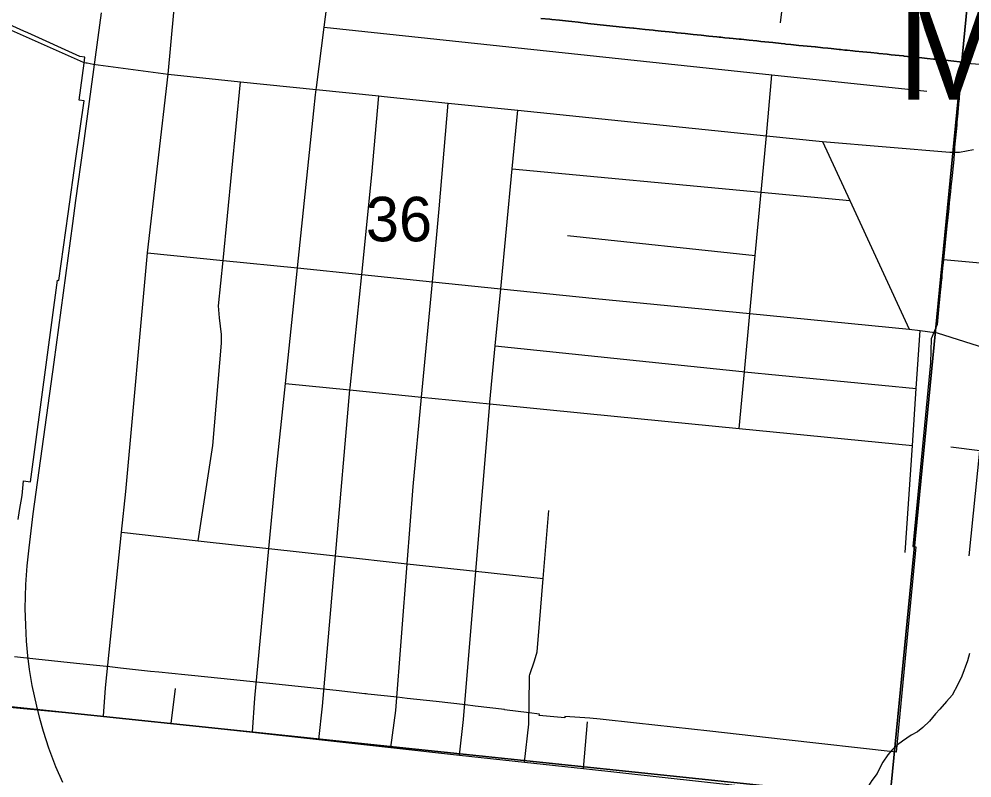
# Model space of a CAD drawing. Extents: x 0 to 34, y -3.9 to 26.2.
# Drawn here: x 2.963 to 3.859, y 16.268 to 16.982 of the extents above; entities that cross this region are included whole.
import ezdxf

# ---------------------------------------------------------------- set-up
doc = ezdxf.new("R2010")
doc.units = 0
for name, color, linetype in [('GM_X_City_Street', 7, 'Continuous'), ('GM_X_Corporation', 7, 'Continuous'), ('GM_X_Corporation_Text', 7, 'Continuous'), ('GM_X_County_Road', 7, 'Continuous'), ('GM_X_Interchange_Ramps', 7, 'Continuous'), ('GM_X_Minor_River', 7, 'Continuous'), ('GM_X_Rail_Line', 7, 'Continuous'), ('GM_X_Section', 7, 'Continuous'), ('GM_X_Section_Text', 7, 'Continuous'), ('GM_X_Township_Road', 7, 'Continuous')]:
    doc.layers.add(name, color=color, linetype=linetype)

msp = doc.modelspace()

# ---------------------------------------------------------------- linework, layer by layer
at = {"layer": 'GM_X_City_Street'}
for p, q in [((3.71852, 16.86678), (3.83844, 16.8567)), ((3.47869, 16.7784), (3.6553, 16.75975)), ((3.86664, 16.57592), (3.83914, 16.57931)), ((3.0421, 16.32659), (3.04391, 16.35305)), ((3.10567, 16.31967), (3.10996, 16.35233)), ((3.18218, 16.31128), (3.18454, 16.34326)), ((3.24467, 16.30442), (3.24815, 16.33588)), ((3.31234, 16.29699), (3.31715, 16.33179)), ((3.37705, 16.28989), (3.38073, 16.32328)), ((3.43804, 16.2832), (3.44214, 16.319)), ((3.49361, 16.2771), (3.4974, 16.32129))]:
    msp.add_line(p, q, dxfattribs=at)
for points in [[(3.67914, 16.97845), (3.69031, 17.06947), (3.69095, 17.0747), (3.69205, 17.08363), (3.69228, 17.08856), (3.69228, 17.09056), (3.69189, 17.09236), (3.68391, 17.10662), (3.67556, 17.12126), (3.67385, 17.12852), (3.67154, 17.17148), (3.6702, 17.17873), (3.66588, 17.18757), (3.65475, 17.2035), (3.64831, 17.21271), (3.64481, 17.22419), (3.644, 17.22926), (3.64285, 17.23639), (3.65111, 17.28214), (3.65761, 17.36923), (3.6379, 17.39937)], [(3.04391, 16.35305), (3.059, 16.49939), (3.06295, 16.53762), (3.08332, 16.76233), (3.10286, 16.93009), (3.11384, 17.0498)], [(3.24003, 16.89582), (3.24157, 16.91061), (3.24212, 16.91577), (3.24232, 16.91769), (3.24961, 16.9745), (3.25305, 17.00123)], [(3.24961, 16.9745), (3.67101, 16.9297), (3.81657, 16.91422)], [(3.64026, 16.59712), (3.64519, 16.65041), (3.65025, 16.70513), (3.6553, 16.75975), (3.6608, 16.81925), (3.6657, 16.87221), (3.67101, 16.9297)], [(3.13117, 16.49147), (3.14502, 16.58093), (3.15319, 16.67733), (3.15295, 16.68531), (3.15133, 16.70093), (3.15039, 16.71235), (3.15454, 16.75507), (3.17087, 16.9231)], [(3.24815, 16.33588), (3.26037, 16.47728), (3.27385, 16.63325), (3.27402, 16.63515), (3.28501, 16.74178), (3.29468, 16.83545), (3.30121, 16.90969)], [(3.31715, 16.33179), (3.32789, 16.46986), (3.33354, 16.54242), (3.3414, 16.62657), (3.35154, 16.73501), (3.35793, 16.80348), (3.36645, 16.90298)], [(3.18454, 16.34326), (3.19772, 16.48416), (3.20418, 16.55321), (3.21318, 16.63924), (3.22455, 16.74794), (3.24003, 16.89582)], [(3.38073, 16.32328), (3.39237, 16.46279), (3.4055, 16.62024), (3.40562, 16.62165), (3.41067, 16.67475), (3.41578, 16.72847), (3.42652, 16.8412), (3.43176, 16.89627)], [(3.42652, 16.8412), (3.6608, 16.81925), (3.74414, 16.81144)], [(3.08332, 16.76233), (3.15454, 16.75507), (3.22455, 16.74794), (3.28501, 16.74178), (3.35154, 16.73501), (3.41578, 16.72847), (3.50499, 16.71937), (3.65025, 16.70513), (3.80016, 16.69042)], [(3.85651, 16.4771), (3.86664, 16.57592), (3.87645, 16.67155), (3.87661, 16.67307), (3.88825, 16.74589)], [(3.79633, 16.48051), (3.80313, 16.58112), (3.80675, 16.63461), (3.81044, 16.68901)], [(3.41067, 16.67475), (3.64282, 16.65065), (3.64519, 16.65041), (3.80675, 16.63461)], [(3.21318, 16.63924), (3.27385, 16.63325), (3.3414, 16.62657), (3.4055, 16.62024), (3.49699, 16.61119), (3.64026, 16.59712), (3.80313, 16.58112)], [(3.44214, 16.319), (3.44272, 16.36186), (3.44272, 16.36454), (3.44304, 16.3658), (3.44764, 16.37835), (3.45007, 16.38705), (3.45229, 16.41362), (3.45582, 16.45582), (3.46117, 16.51988)], [(3.059, 16.49939), (3.13117, 16.49147), (3.16813, 16.48741), (3.19772, 16.48416), (3.26037, 16.47728), (3.32789, 16.46986), (3.39237, 16.46279), (3.45582, 16.45582)]]:
    msp.add_lwpolyline(points, dxfattribs=at)
at = {"layer": 'GM_X_Corporation'}
for points in [[(3.45361, 16.98268), (3.46205, 16.98178), (3.46386, 16.98159), (3.47102, 16.98083), (3.4795, 16.97992), (3.48263, 16.97959), (3.48867, 16.97894), (3.49769, 16.97798), (3.50661, 16.97703), (3.51524, 16.97611), (3.52438, 16.97514), (3.53305, 16.97421), (3.54059, 16.97341), (3.54114, 16.97335), (3.55164, 16.97227), (3.55918, 16.9715), (3.561, 16.97135), (3.56672, 16.97076), (3.57036, 16.97037), (3.57413, 16.97002), (3.57985, 16.96937), (3.58148, 16.96919), (3.58166, 16.96917), (3.5892, 16.96842), (3.5918, 16.96815), (3.59674, 16.96763), (3.60428, 16.96685), (3.61169, 16.96608), (3.61922, 16.96529), (3.62117, 16.96509), (3.62299, 16.9649), (3.62676, 16.96451), (3.63065, 16.9641), (3.63111, 16.96406), (3.63442, 16.96376), (3.64003, 16.96321), (3.64196, 16.96302), (3.6495, 16.96222), (3.6569, 16.96144), (3.66067, 16.96104), (3.66443, 16.96063), (3.67196, 16.95983), (3.6795, 16.95903), (3.68307, 16.95865), (3.68418, 16.95853), (3.68886, 16.95805), (3.6964, 16.95727), (3.70029, 16.95687), (3.70407, 16.95655), (3.71161, 16.95579), (3.71193, 16.95576), (3.71901, 16.95502), (3.72368, 16.95452), (3.72655, 16.95424), (3.73408, 16.95347), (3.73546, 16.95338), (3.73944, 16.95285), (3.74162, 16.95262), (3.74721, 16.95205), (3.74915, 16.95185), (3.75658, 16.95116), (3.76412, 16.95043), (3.76983, 16.94984), (3.77165, 16.94965), (3.77932, 16.94885), (3.78309, 16.94846), (3.78686, 16.94809), (3.7944, 16.94736), (3.7946, 16.94734), (3.79545, 16.94724), (3.80181, 16.94655), (3.80792, 16.9459), (3.80935, 16.94576), (3.81689, 16.94502), (3.82287, 16.94438), (3.82353, 16.94434), (3.82443, 16.94428), (3.83197, 16.94354), (3.83938, 16.94273), (3.85028, 16.94154), (3.85019, 16.94056), (3.84993, 16.9377), (3.8481, 16.91797), (3.84722, 16.90846), (3.84698, 16.90597), (3.84693, 16.90543), (3.8459, 16.89431), (3.84584, 16.89359), (3.84504, 16.88502), (3.84478, 16.88216), (3.8445, 16.87917), (3.84285, 16.86145), (3.84273, 16.85996), (3.84209, 16.85045), (3.84206, 16.85008), (3.83989, 16.82891), (3.83972, 16.8273), (3.83896, 16.81986), (3.83787, 16.80931), (3.83782, 16.80882), (3.83742, 16.80491), (3.83694, 16.80022), (3.83682, 16.79902), (3.83678, 16.79864), (3.83646, 16.79553), (3.83565, 16.7877), (3.83563, 16.78744), (3.83236, 16.75567), (3.83157, 16.74778), (3.83152, 16.7472), (3.83125, 16.74453), (3.83092, 16.74123), (3.83067, 16.73874), (3.83023, 16.73469), (3.82975, 16.73016), (3.82954, 16.72803), (3.82892, 16.72169), (3.82795, 16.71187), (3.82628, 16.69486), (3.82064, 16.68138), (3.82005, 16.65876), (3.80366, 16.48599), (3.80633, 16.4857), (3.78794, 16.2925), (3.68169, 16.30445), (3.61249, 16.31223), (3.54352, 16.31999), (3.50925, 16.32361), (3.49957, 16.32464), (3.47623, 16.32629), (3.47612, 16.32484), (3.45206, 16.32703), (3.45218, 16.32835), (3.44251, 16.32967), (3.41928, 16.33229), (3.41933, 16.33284), (3.39184, 16.3358), (3.38275, 16.33723), (3.35513, 16.3402), (3.32772, 16.34316), (3.31831, 16.34426), (3.2908, 16.34724), (3.28931, 16.3474), (3.28785, 16.34756), (3.26112, 16.35046), (3.25172, 16.35144), (3.22507, 16.35423), (3.19821, 16.35704), (3.18884, 16.35802), (3.16147, 16.36089), (3.12786, 16.36432), (3.11846, 16.36529), (3.0941, 16.3678), (3.08635, 16.36859), (3.05797, 16.37146), (3.04804, 16.37287), (3.01652, 16.37608), (2.97844, 16.37995), (2.95833, 16.38213)], [(3.87859, 16.93833), (3.85019, 16.94056), (3.85028, 16.94154), (3.83938, 16.94273), (3.83197, 16.94354), (3.82443, 16.94428), (3.82353, 16.94434), (3.82287, 16.94438), (3.81689, 16.94502), (3.80935, 16.94576), (3.80792, 16.9459), (3.80407, 16.9463), (3.80181, 16.94655), (3.79545, 16.94724), (3.7946, 16.94734), (3.7944, 16.94736), (3.78686, 16.94809), (3.78309, 16.94846), (3.77932, 16.94885), (3.77165, 16.94965), (3.76983, 16.94984), (3.76412, 16.95043), (3.75658, 16.95116), (3.74915, 16.95185), (3.74721, 16.95205), (3.74162, 16.95262), (3.73944, 16.95285), (3.73546, 16.95338), (3.73408, 16.95347), (3.72655, 16.95424), (3.72368, 16.95452), (3.71901, 16.95502), (3.71193, 16.95576), (3.71161, 16.95579), (3.70407, 16.95655), (3.70029, 16.95687), (3.6964, 16.95727), (3.68886, 16.95805), (3.68418, 16.95853), (3.68307, 16.95865), (3.6795, 16.95903), (3.67196, 16.95983), (3.66443, 16.96063), (3.66067, 16.96104), (3.6569, 16.96144), (3.6495, 16.96222), (3.64196, 16.96302), (3.64003, 16.96321), (3.63442, 16.96376), (3.63111, 16.96406), (3.63065, 16.9641), (3.62676, 16.96451), (3.62299, 16.9649), (3.62117, 16.96509), (3.61922, 16.96529), (3.61169, 16.96608), (3.60428, 16.96685), (3.59674, 16.96763), (3.5918, 16.96815), (3.5892, 16.96842), (3.58166, 16.96917), (3.58148, 16.96919), (3.57985, 16.96937), (3.57413, 16.97002), (3.57036, 16.97037), (3.56672, 16.97076), (3.561, 16.97135), (3.55918, 16.9715), (3.55164, 16.97227), (3.54114, 16.97335), (3.54059, 16.97341), (3.53305, 16.97421), (3.52438, 16.97514), (3.51524, 16.97611), (3.50661, 16.97703), (3.49769, 16.97798), (3.48867, 16.97894), (3.48263, 16.97959), (3.4795, 16.97992), (3.47102, 16.98083), (3.46386, 16.98159), (3.46205, 16.98178), (3.45361, 16.98268)], [(2.96184, 16.51145), (2.9631, 16.51999), (2.96552, 16.5341), (2.96689, 16.54766), (2.97342, 16.54679), (2.99879, 16.73637), (3.00017, 16.73625), (3.00889, 16.79882), (3.01595, 16.85073), (3.02398, 16.905), (3.0191, 16.90566), (3.02378, 16.9404), (3.02454, 16.94603), (3.0198, 16.94685), (2.97092, 16.96891), (2.96712, 16.97062), (2.94584, 16.98023)]]:
    msp.add_lwpolyline(points, dxfattribs=at)
at = {"layer": 'GM_X_County_Road'}
msp.add_line((3.80016, 16.69042), (3.81044, 16.68901), dxfattribs=at)
for points in [[(2.74295, 17.03283), (2.81816, 17.02979), (2.8261, 17.0281), (2.83165, 17.02592), (2.83627, 17.02409), (2.89573, 16.99784), (3.02298, 16.94162), (3.02582, 16.94099), (3.02676, 16.94078)], [(3.02676, 16.94078), (3.03243, 16.93953), (3.10286, 16.93009), (3.17087, 16.9231), (3.24212, 16.91577), (3.30121, 16.90969)], [(3.30121, 16.90969), (3.30605, 16.9092), (3.36645, 16.90298), (3.43176, 16.89627), (3.6657, 16.87221), (3.71852, 16.86678), (3.74414, 16.81144), (3.80016, 16.69042)], [(3.81044, 16.68901), (3.82427, 16.68711), (3.82628, 16.68684), (3.86515, 16.67464), (3.87645, 16.67155), (3.93747, 16.65486), (3.9905, 16.64036), (4.01998, 16.6323), (4.02637, 16.62913), (4.03426, 16.62479), (4.15427, 16.51662), (4.23091, 16.44755), (4.2371, 16.44111), (4.24505, 16.43282), (4.25753, 16.41547), (4.30384, 16.3511), (4.30827, 16.34455), (4.31298, 16.33306), (4.31809, 16.31657), (4.32836, 16.28343), (4.3363, 16.25778)], [(2.8991, 16.33797), (2.90208, 16.3387), (2.91235, 16.34002), (2.93052, 16.33698), (3.02922, 16.32779), (3.03219, 16.32752)], [(3.03219, 16.32752), (3.0421, 16.32659), (3.04534, 16.32629), (3.10567, 16.31967), (3.18218, 16.31128), (3.24467, 16.30442), (3.31234, 16.29699), (3.37705, 16.28989), (3.43804, 16.2832), (3.49361, 16.2771), (3.64174, 16.26085), (3.81088, 16.24229), (3.86995, 16.23582), (3.89545, 16.23302), (3.89959, 16.23103), (3.90522, 16.2275), (4.02986, 16.10952)]]:
    msp.add_lwpolyline(points, dxfattribs=at)
at = {"layer": 'GM_X_Interchange_Ramps'}
for points in [[(2.96184, 16.51145), (2.9631, 16.51999), (2.96552, 16.5341), (2.96689, 16.54766), (2.97342, 16.54679), (2.99879, 16.73637), (3.00017, 16.73625), (3.00889, 16.79882), (3.01595, 16.85073), (3.02398, 16.905), (3.0191, 16.90566), (3.02378, 16.9404), (3.02454, 16.94603), (3.0198, 16.94685), (2.97092, 16.96891), (2.96712, 16.97062), (2.94584, 16.98023)], [(3.86685, 16.75257), (3.83236, 16.75567), (3.83157, 16.74778), (3.83152, 16.7472), (3.83125, 16.74453), (3.83092, 16.74123), (3.83067, 16.73874), (3.83023, 16.73469), (3.82975, 16.73016), (3.82954, 16.72803), (3.82892, 16.72169), (3.82795, 16.71187), (3.82628, 16.69486), (3.82064, 16.68138), (3.82005, 16.65876), (3.80366, 16.48599), (3.80633, 16.4857), (3.78794, 16.2925), (3.68169, 16.30445), (3.61249, 16.31223), (3.54352, 16.31999), (3.50925, 16.32361), (3.49957, 16.32464), (3.47623, 16.32629), (3.47612, 16.32484), (3.45206, 16.32703), (3.45218, 16.32835), (3.44251, 16.32967), (3.41928, 16.33229), (3.41933, 16.33284), (3.39184, 16.3358), (3.38275, 16.33723), (3.35513, 16.3402), (3.32772, 16.34316), (3.31831, 16.34426), (3.2908, 16.34724), (3.28931, 16.3474), (3.28785, 16.34756), (3.26112, 16.35046), (3.25172, 16.35144), (3.22507, 16.35423), (3.19821, 16.35704), (3.18884, 16.35802), (3.16147, 16.36089), (3.12786, 16.36432), (3.11846, 16.36529), (3.0941, 16.3678), (3.08635, 16.36859), (3.05797, 16.37146), (3.04804, 16.37287), (3.01652, 16.37608), (2.97844, 16.37995), (2.95833, 16.38213)]]:
    msp.add_lwpolyline(points, dxfattribs=at)
at = {"layer": 'GM_X_Minor_River'}
msp.add_lwpolyline([(3.8568, 16.38533), (3.85501, 16.37856), (3.8495, 16.36397), (3.84577, 16.35614), (3.84044, 16.3461), (3.83527, 16.34024), (3.8289, 16.3329), (3.82493, 16.32851), (3.81935, 16.3219), (3.81302, 16.3157), (3.80793, 16.31173), (3.8021, 16.30855), (3.7939, 16.30281), (3.78921, 16.29959), (3.78409, 16.29486), (3.7801, 16.29009), (3.77526, 16.28307), (3.7724, 16.27786), (3.76991, 16.27265), (3.76509, 16.26601), (3.76185, 16.26082), (3.7578, 16.25453), (3.75495, 16.24971)], dxfattribs=at)
at = {"layer": 'GM_X_Rail_Line'}
msp.add_lwpolyline([(3.00375, 16.26394), (2.99734, 16.2787), (2.99075, 16.29628), (2.98565, 16.312), (2.98205, 16.32413), (2.97924, 16.33599), (2.97502, 16.35515), (2.97256, 16.37035), (2.97089, 16.38326), (2.96966, 16.39714), (2.96887, 16.41208), (2.96834, 16.42763), (2.96904, 16.4503), (2.97027, 16.46796), (2.97203, 16.48474), (2.97599, 16.51681), (2.99558, 16.65924), (3.01311, 16.78989), (3.01605, 16.81133), (3.02326, 16.86291), (3.04004, 16.98785)], dxfattribs=at)
at = {"layer": 'GM_X_Section'}
for points in [[(2.86031, 17.36388), (3.88035, 17.25787), (3.78177, 16.24865), (2.76326, 16.35538)], [(3.88035, 17.25787), (4.89278, 17.16792), (4.78471, 16.15816), (3.78177, 16.24865)], [(2.76326, 16.35538), (3.78177, 16.24865), (3.68487, 15.24697), (2.66316, 15.34581)]]:
    msp.add_lwpolyline(points, close=True, dxfattribs=at)
at = {"layer": 'GM_X_Township_Road'}
msp.add_lwpolyline([(3.83844, 16.8567), (3.84755, 16.85686), (3.86048, 16.8592)], dxfattribs=at)

# ---------------------------------------------------------------- texts
at = {"layer": 'GM_X_Corporation_Text'}
msp.add_text('MANOR', height=0.094697, rotation=0.00001, dxfattribs=at).set_placement((3.7889, 16.90625))
at = {"layer": 'GM_X_Section_Text'}
msp.add_text('36', height=0.041856, rotation=0.00001, dxfattribs=at).set_placement((3.28894, 16.773))

doc.saveas('drawing.dxf')
